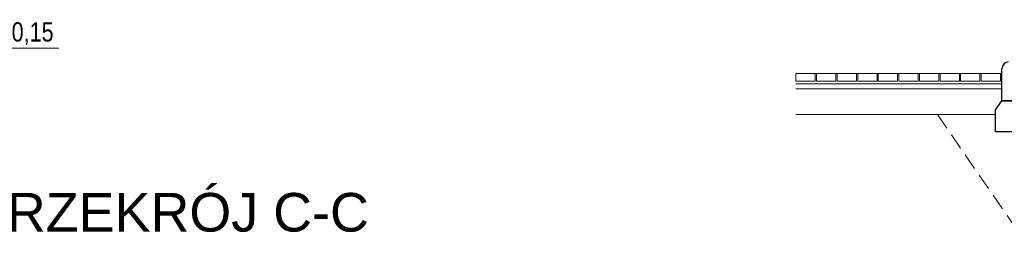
# Model space of a CAD drawing. Header units: millimetres. Extents: x -13532 to 2392, y -5241 to 5322.
# Tile 383 of 401: x -3128 to -2362, y 4531 to 4708. Entities that reach past the tile are written whole.
import ezdxf

# ---------------------------------------------------------------- set-up
doc = ezdxf.new("R2010")
doc.units = ezdxf.units.MM
doc.linetypes.add('DASHED', pattern=[19.05, 12.7, -6.35])
for name, color, linetype, lineweight in [('A_Opisy', 142, 'Continuous', 5), ('cz-gr', 122, 'Continuous', 30), ('cz-sr', 150, 'Continuous', 15), ('Wymiarowanie - Poziomy - AGP1', 172, 'Continuous', 5)]:
    doc.layers.add(name, color=color, linetype=linetype, lineweight=lineweight)
doc.layers.add('OPIS - AGP1', color=7, linetype='Continuous', lineweight=0, true_color=0x7f7f7f)
doc.styles.add('ARCH.P.M. 1', font='simplex.shx', dxfattribs={"width": 0.7, "height": 12})
doc.styles.add('GENERATED_STYLE_2', font='ARIAL.TTF', dxfattribs={"width": 0.999153})

msp = doc.modelspace()

# ---------------------------------------------------------------- linework, layer by layer
at = {"layer": 'cz-gr'}
for p, q in [((-2364.4143, 4644.805), (-2364.4144, 4669.805)), ((-2349.4143, 4644.805), (-2364.4143, 4644.805))]:
    msp.add_line(p, q, dxfattribs=at)
msp.add_lwpolyline([(-2349.4142, 4620.805), (-2369.4142, 4620.805), (-2369.4143, 4637.805), (-2364.4143, 4644.805), (-2349.4143, 4644.805), (-2349.4142, 4620.805)], close=True, dxfattribs=at)
msp.add_arc((-2358.9609, 4669.6171), 5.4567, 94.7672091, 178.0274763, dxfattribs=at)
at = {"layer": 'cz-sr'}
for p, q in [((-2524.416, 4654.135), (-2364.4143, 4654.1355)), ((-2524.4159, 4634.135), (-2369.4143, 4634.135))]:
    msp.add_line(p, q, dxfattribs=at)
at = {"layer": 'cz-sr', "linetype": 'DASHED'}
msp.add_line((-2414.4846, 4634.135), (-2343.1803, 4531.1398), dxfattribs=at)
at = {"layer": 'cz-sr'}
for points in [[(-2524.416, 4660.133), (-2509.416, 4660.133), (-2509.416, 4666.133), (-2524.4127, 4666.133), (-2524.416, 4660.133)], [(-2508.416, 4660.133), (-2493.416, 4660.1331), (-2493.416, 4666.1331), (-2508.4127, 4666.133), (-2508.416, 4660.133)], [(-2492.416, 4660.1331), (-2477.416, 4660.1331), (-2477.416, 4666.1331), (-2492.4127, 4666.1331), (-2492.416, 4660.1331)], [(-2476.416, 4660.1331), (-2461.416, 4660.1332), (-2461.416, 4666.1332), (-2476.4127, 4666.1331), (-2476.416, 4660.1331)], [(-2460.416, 4660.1332), (-2445.416, 4660.1332), (-2445.416, 4666.1332), (-2460.4127, 4666.1332), (-2460.416, 4660.1332)], [(-2444.416, 4660.1332), (-2429.416, 4660.1333), (-2429.416, 4666.1333), (-2444.4127, 4666.1332), (-2444.416, 4660.1332)], [(-2428.416, 4660.1333), (-2413.416, 4660.1333), (-2413.416, 4666.1333), (-2428.4127, 4666.1333), (-2428.416, 4660.1333)], [(-2412.416, 4660.1333), (-2397.416, 4660.1334), (-2397.416, 4666.1334), (-2412.4127, 4666.1333), (-2412.416, 4660.1333)], [(-2396.416, 4660.1334), (-2381.416, 4660.1334), (-2381.416, 4666.1334), (-2396.4127, 4666.1334), (-2396.416, 4660.1334)], [(-2380.416, 4660.1334), (-2365.416, 4660.1335), (-2365.416, 4666.1335), (-2380.4127, 4666.1334), (-2380.416, 4660.1334)]]:
    msp.add_lwpolyline(points, close=True, dxfattribs=at)
for points in [[(-2524.4127, 4666.133), (-2364.4144, 4666.133)], [(-2364.4143, 4658.1366), (-2524.416, 4658.1366)]]:
    msp.add_lwpolyline(points, dxfattribs=at)
at = {"layer": 'OPIS - AGP1'}
msp.add_lwpolyline([(-3151.1423, 4707.8068), (-3151.1423, 4666.1342), (-3164.78, 4685.6004), (-3097.593, 4685.6004)], dxfattribs=at)

# ---------------------------------------------------------------- texts
at = {"layer": 'A_Opisy', "insert": (-3144.3868, 4705.85), "char_height": 15, "width": 78.219777, "attachment_point": 1, "style": 'ARCH.P.M. 1'}
msp.add_mtext('{\\fArial|b0|i0|c238|p2;\\W0.8;- 0,15}', dxfattribs=at)
at = {"layer": 'Wymiarowanie - Poziomy - AGP1', "insert": (-3165.811, 4573.3077), "char_height": 30, "attachment_point": 1, "style": 'GENERATED_STYLE_2', "bg_fill": 2}
msp.add_mtext('PRZEKRÓJ C-C', dxfattribs=at)

doc.saveas('drawing.dxf')
